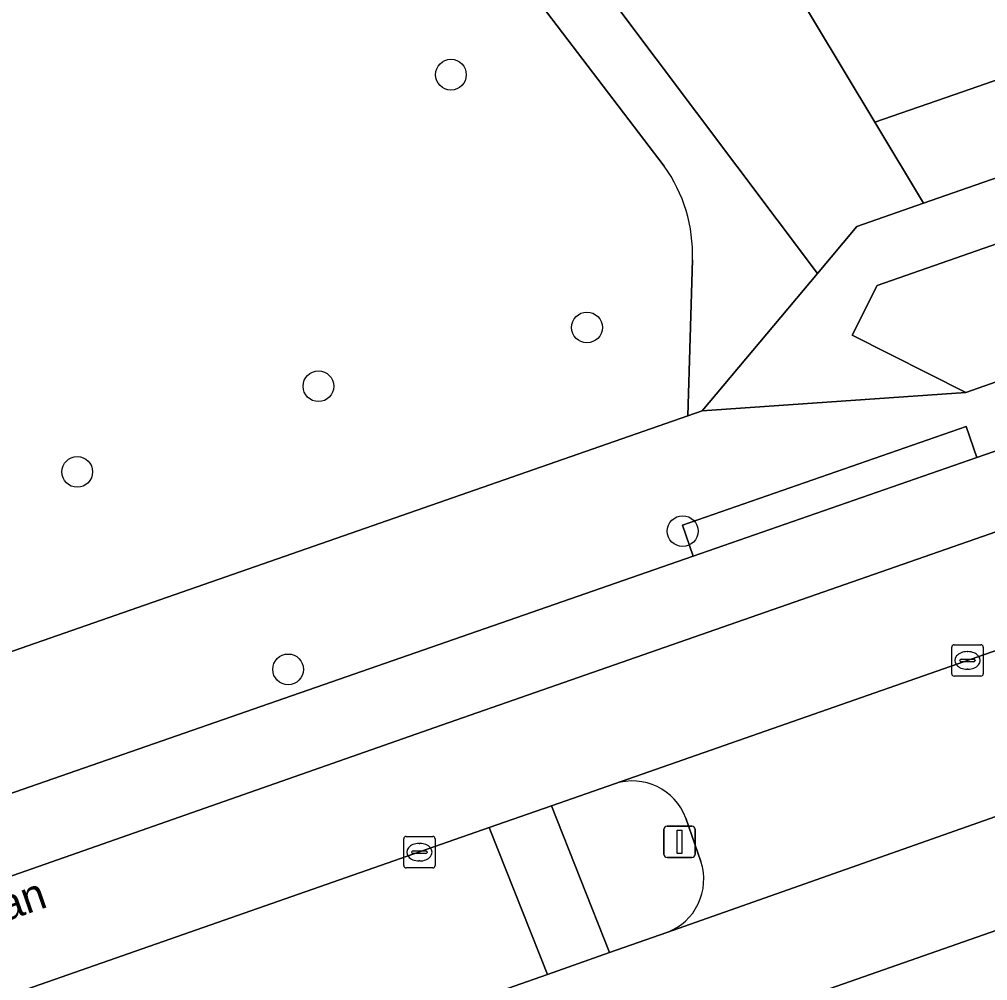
# Model space of a CAD drawing. Extents: x 158472 to 159562, y 388525 to 389606.
# Drawn here: x 158856.42 to 158887.22, y 389067.22 to 389097.79 of the extents above; entities that cross this region are included whole.
import ezdxf

# ---------------------------------------------------------------- set-up
doc = ezdxf.new("R2010")
doc.units = 0
for name, color, linetype in [('IMGEO_Berm_groen', 7, 'Continuous'), ('IMGEO_Boom', 7, 'Continuous'), ('IMGEO_Erf', 7, 'Continuous'), ('IMGEO_Groenvoorziening', 7, 'Continuous'), ('IMGEO_Kolk', 7, 'Continuous'), ('IMGEO_Openbare_ruimte_label', 7, 'Continuous'), ('IMGEO_Pand', 7, 'Continuous'), ('IMGEO_Rijbaan_lokaal_gesloten', 7, 'Continuous'), ('IMGEO_Rijbaan_lokaal_open', 7, 'Continuous'), ('IMGEO_Verkeersbordpaal', 7, 'Continuous'), ('IMGEO_Verkeerseiland_groen', 7, 'Continuous'), ('IMGEO_Voetpad_halfverhard', 7, 'Continuous'), ('IMGEO_Voetpad_open', 7, 'Continuous')]:
    doc.layers.add(name, color=color, linetype=linetype)

msp = doc.modelspace()

# ---------------------------------------------------------------- linework, layer by layer
at = {"layer": 'IMGEO_Berm_groen'}
msp.add_lwpolyline([(158803.759, 389034.662), (158800.582, 389037.081), (158804.239, 389041.876), (158806.315, 389044.319), (158808.788, 389046.678), (158811.326, 389048.622), (158814.382, 389050.549), (158817.437, 389052.017), (158819.117, 389052.662), (158831.406, 389056.979), (158832.73, 389053.212), (158850.229, 389059.368), (158873.217, 389067.419), (158871.37, 389072.085), (158839.997, 389061.131), (158817.551, 389053.252), (158816.807, 389052.991)], dxfattribs=at)
at = {"layer": 'IMGEO_Boom'}
for centre in [(158870.15, 389096.028), (158874.478, 389087.989), (158865.935, 389086.121), (158858.262, 389083.397), (158877.523, 389081.513), (158864.97, 389077.117)]:
    msp.add_circle(centre, 0.489, dxfattribs=at)
at = {"layer": 'IMGEO_Erf'}
msp.add_lwpolyline([(158928.369, 389119.007), (158925.467, 389117.995), (158922.706, 389117.033), (158923.167, 389115.711), (158924.812, 389110.989), (158919.287, 389109.063), (158913.819, 389107.157), (158911.695, 389113.251), (158908.853, 389112.26), (158909.252, 389111.114), (158906.381, 389110.046), (158908.746, 389103.262), (158903.242, 389101.344), (158897.741, 389099.427), (158895.482, 389105.908), (158892.635, 389104.916), (158889.862, 389103.95), (158892.121, 389097.47), (158886.429, 389095.486), (158883.638, 389094.514), (158885.183, 389091.943), (159000, 389131.917)], dxfattribs=at)
at = {"layer": 'IMGEO_Groenvoorziening'}
msp.add_lwpolyline([(158870.294, 389117.199), (158868.748, 389115.805), (158864.944, 389112.376), (158866.449, 389110.149), (158881.809, 389089.71), (158883.064, 389091.206), (158885.183, 389091.943), (158883.638, 389094.514), (158880.738, 389099.338), (158878.198, 389103.563)], close=True, dxfattribs=at)
for points in [[(158876.932, 389093.118), (158863.345, 389110.934)], [(158877.683, 389085.181), (158877.834, 389090.142)], [(158833.128, 389069.659), (158877.683, 389085.181)]]:
    msp.add_lwpolyline(points, dxfattribs=at)
msp.add_arc((158873.064, 389090.321), 4.773, 357.851, 35.8722, dxfattribs=at)
at = {"layer": 'IMGEO_Kolk'}
for p, q in [((158886.083, 389076.975), (158886.083, 389077.827)), ((158886.158, 389077.901), (158887.01, 389077.901)), ((158886.571, 389077.681), (158886.596, 389077.681)), ((158887.084, 389077.827), (158887.084, 389076.975)), ((158886.342, 389077.395), (158886.342, 389077.407)), ((158886.78, 389077.358), (158886.382, 389077.358)), ((158886.385, 389077.444), (158886.783, 389077.444)), ((158886.826, 389077.407), (158886.826, 389077.395)), ((158886.594, 389077.121), (158886.569, 389077.121)), ((158887.01, 389076.901), (158886.158, 389076.901)), ((158868.722, 389071.804), (158869.574, 389071.804)), ((158868.647, 389070.878), (158868.647, 389071.73)), ((158869.135, 389071.584), (158869.16, 389071.584)), ((158869.648, 389071.73), (158869.648, 389070.878)), ((158868.906, 389071.298), (158868.906, 389071.31)), ((158869.344, 389071.261), (158868.946, 389071.261)), ((158868.949, 389071.347), (158869.347, 389071.347)), ((158869.39, 389071.31), (158869.39, 389071.298)), ((158869.158, 389071.024), (158869.133, 389071.024)), ((158869.574, 389070.804), (158868.722, 389070.804))]:
    msp.add_line(p, q, dxfattribs=at)
for points in [[(158886.083, 389076.975), (158886.083, 389077.827)], [(158886.158, 389077.901), (158887.01, 389077.901)], [(158887.084, 389077.827), (158887.084, 389076.975)], [(158887.01, 389076.901), (158886.158, 389076.901)], [(158868.722, 389071.804), (158869.574, 389071.804)], [(158868.647, 389070.878), (158868.647, 389071.73)], [(158869.648, 389071.73), (158869.648, 389070.878)], [(158869.574, 389070.804), (158868.722, 389070.804)]]:
    msp.add_lwpolyline(points, dxfattribs=at)
for centre, radius, start, end in [((158886.16, 389077.825), 0.0765, 91.552, 178.448), ((158886.16, 389077.825), 0.0765, 91.552, 178.448), ((158887.008, 389077.825), 0.0765, 1.552, 88.448), ((158887.008, 389077.825), 0.0765, 1.552, 88.448), ((158886.382, 389077.404), 0.0403, 85.8775, 175.7526), ((158886.379, 389077.394), 0.0366, 178.938, 274.7102), ((158886.783, 389077.401), 0.043, 264.8664, 352.4533), ((158886.787, 389077.406), 0.0386, 1.7309, 96.639), ((158886.16, 389076.977), 0.0765, 181.552, 268.448), ((158886.16, 389076.977), 0.0765, 181.552, 268.448), ((158887.008, 389076.977), 0.0765, 271.552, 358.448), ((158887.008, 389076.977), 0.0765, 271.552, 358.448), ((158868.724, 389071.728), 0.0765, 91.552, 178.448), ((158868.724, 389071.728), 0.0765, 91.552, 178.448), ((158869.572, 389071.728), 0.0765, 1.552, 88.448), ((158869.572, 389071.728), 0.0765, 1.552, 88.448), ((158868.946, 389071.307), 0.0403, 85.8775, 175.7526), ((158868.943, 389071.297), 0.0366, 178.938, 274.7102), ((158869.347, 389071.304), 0.043, 264.8664, 352.4533), ((158869.351, 389071.309), 0.0386, 1.7309, 96.639), ((158868.724, 389070.88), 0.0765, 181.552, 268.448), ((158868.724, 389070.88), 0.0765, 181.552, 268.448), ((158869.572, 389070.88), 0.0765, 271.552, 358.448), ((158869.572, 389070.88), 0.0765, 271.552, 358.448)]:
    msp.add_arc(centre, radius, start, end, dxfattribs=at)
for centre, major_axis, ratio, start_param, end_param in [((158886.57, 389077.401), (-0.387, 0.002), 0.722429, 4.712389, 7.853982), ((158886.595, 389077.401), (-0.39, 0.002), 0.717154, 1.570796, 4.712389), ((158869.134, 389071.304), (-0.387, 0.002), 0.722429, 4.712389, 7.853982), ((158869.159, 389071.304), (-0.39, 0.002), 0.717154, 1.570796, 4.712389)]:
    msp.add_ellipse(centre, major_axis=major_axis, ratio=ratio, start_param=start_param, end_param=end_param, dxfattribs=at)
at = {"layer": 'IMGEO_Pand'}
msp.add_lwpolyline([(158890.058, 389112.316), (158884.83, 389110.494), (158886.265, 389106.375), (158878.198, 389103.563), (158880.738, 389099.338), (158883.638, 389094.514), (158886.429, 389095.486), (158892.121, 389097.47), (158889.862, 389103.95), (158892.635, 389104.916), (158892.6, 389105.02)], close=True, dxfattribs=at)
at = {"layer": 'IMGEO_Rijbaan_lokaal_gesloten'}
for points in [[(159079.652, 389151.373), (159063.767, 389145.776), (159060.36, 389144.575), (159054.967, 389142.675), (159054.788, 389142.612), (159038.558, 389136.938), (159031.696, 389134.545), (159017.444, 389129.575), (159015.759, 389128.987), (159006.965, 389125.92), (159005.187, 389125.3), (159000, 389123.491), (158998.026, 389122.802), (158954.615, 389107.585), (158936.615, 389101.294), (158922.752, 389096.465), (158920.782, 389095.788), (158917.936, 389094.753), (158914.845, 389093.698), (158894.1, 389086.365), (158890.217, 389085.015), (158886.882, 389083.856), (158877.857, 389080.719), (158852.841, 389072.023)], [(159115.224, 389148.346), (159110.996, 389146.974), (159094.697, 389141.256), (159067.503, 389131.68), (159065.179, 389130.887), (159060.663, 389129.346), (159022.452, 389115.993), (159003.419, 389109.341), (158963.649, 389095.442), (158925.413, 389082.08), (158872.062, 389063.415), (158839.236, 389051.93)], [(158839.997, 389061.131), (158871.37, 389072.085), (158873.353, 389072.777), (158875.358, 389073.477), (158889.973, 389078.589), (158919.912, 389089.142), (158922.74, 389090.139), (158924.254, 389090.673), (158952.297, 389100.458), (158973.372, 389107.773), (158974.221, 389108.07), (159000, 389117.075), (159008.616, 389120.085), (159024.799, 389125.775), (159043.025, 389132.132), (159052.628, 389135.425), (159062.583, 389138.928), (159061.27, 389142.264), (159027.739, 389130.513), (158985.407, 389115.829), (158951.575, 389103.853), (158902.626, 389086.773), (158869.852, 389075.342), (158830.988, 389061.725)], [(158839.236, 389051.93), (158872.062, 389063.415), (158925.413, 389082.08), (158963.649, 389095.442), (159003.419, 389109.341), (159022.452, 389115.993), (159060.663, 389129.346), (159065.179, 389130.887), (159064.154, 389134.177), (159061.959, 389133.409), (159037.033, 389124.713), (159002.484, 389112.695), (159000, 389111.823), (158984.615, 389106.421), (158948.494, 389093.832), (158924.36, 389085.372), (158921.501, 389084.37), (158892.052, 389074.046), (158877.015, 389068.749), (158875.198, 389068.113), (158873.217, 389067.419), (158850.229, 389059.368)], [(158830.988, 389061.725), (158869.852, 389075.342), (158902.626, 389086.773), (158951.575, 389103.853), (158985.407, 389115.829), (159027.739, 389130.513)]]:
    msp.add_lwpolyline(points, dxfattribs=at)
at = {"layer": 'IMGEO_Rijbaan_lokaal_open'}
msp.add_lwpolyline([(159019.328, 389132.39), (159018.569, 389134.736), (159005.231, 389130.078), (159002.252, 389130.689), (159000, 389129.904), (158883.714, 389089.327), (158882.912, 389087.747), (158886.529, 389085.924), (158889.61, 389087.003), (158914.957, 389095.878), (158917.274, 389096.66), (158920.111, 389097.633), (158921.603, 389098.188), (158932.281, 389101.962), (158969.626, 389115.003), (158996.805, 389124.523), (159000, 389125.627), (159004.372, 389127.137), (159016.952, 389131.579)], close=True, dxfattribs=at)
for points in [[(158889.973, 389078.589), (158875.358, 389073.477)], [(158877.015, 389068.749), (158892.052, 389074.046)], [(158877.622, 389072.386), (158878.102, 389071.011)]]:
    msp.add_lwpolyline(points, dxfattribs=at)
for centre, radius, start, end in [((158875.929, 389071.768), 1.802, 20.0653, 108.4768), ((158876.389, 389070.442), 1.805, 290.2808, 18.3861)]:
    msp.add_arc(centre, radius, start, end, dxfattribs=at)
at = {"layer": 'IMGEO_Verkeersbordpaal'}
for p, q in [((158877.026, 389072.133), (158877.816, 389072.133)), ((158877.816, 389072.133), (158877.026, 389072.133)), ((158876.926, 389071.233), (158876.926, 389072.033)), ((158876.926, 389072.033), (158876.926, 389071.233)), ((158877.916, 389072.033), (158877.916, 389071.233)), ((158877.916, 389071.233), (158877.916, 389072.033)), ((158877.816, 389071.133), (158877.026, 389071.133)), ((158877.026, 389071.133), (158877.816, 389071.133))]:
    msp.add_line(p, q, dxfattribs=at)
msp.add_lwpolyline([(158877.346, 389072.008), (158877.496, 389072.008), (158877.496, 389071.258), (158877.346, 389071.258), (158877.346, 389072.008)], dxfattribs=at)
for centre, start, end in [((158877.026, 389072.033), 90, 180), ((158877.026, 389072.033), 90, 180), ((158877.816, 389072.033), 0, 90), ((158877.816, 389072.033), 360, 90), ((158877.026, 389071.233), 180, 270), ((158877.026, 389071.233), 180, 270), ((158877.816, 389071.233), 270, 0), ((158877.816, 389071.233), 270, 0)]:
    msp.add_arc(centre, 0.1, start, end, dxfattribs=at)
at = {"layer": 'IMGEO_Verkeerseiland_groen'}
for points in [[(158875.358, 389073.477), (158873.353, 389072.777), (158875.198, 389068.113), (158877.015, 389068.749)], [(158878.102, 389071.011), (158877.622, 389072.386)]]:
    msp.add_lwpolyline(points, dxfattribs=at)
for centre, radius, start, end in [((158875.929, 389071.768), 1.802, 20.0653, 108.4768), ((158876.389, 389070.442), 1.805, 290.2808, 18.3861)]:
    msp.add_arc(centre, radius, start, end, dxfattribs=at)
at = {"layer": 'IMGEO_Voetpad_halfverhard'}
for points in [[(158877.834, 389090.142), (158877.683, 389085.181), (158878.146, 389085.342), (158881.809, 389089.71), (158866.449, 389110.149), (158864.944, 389112.376), (158858.564, 389121.816), (158847.982, 389140.084)], [(158849.743, 389129.65), (158852.333, 389125.541), (158853.437, 389125.535), (158858.13, 389118.185), (158863.345, 389110.934), (158876.932, 389093.118)]]:
    msp.add_lwpolyline(points, dxfattribs=at)
msp.add_arc((158873.064, 389090.321), 4.773, 357.851, 35.8722, dxfattribs=at)
at = {"layer": 'IMGEO_Voetpad_open'}
for points in [[(159037.023, 389142.201), (159033.966, 389141.153), (159026.048, 389138.406), (159013.434, 389133.994), (159005.041, 389131.059), (159004.229, 389133.389), (159000, 389131.917), (158885.183, 389091.943), (158883.064, 389091.206), (158881.809, 389089.71), (158878.146, 389085.342), (158886.529, 389085.924), (158882.912, 389087.747), (158883.714, 389089.327), (159000, 389129.904)], [(158889.61, 389087.003), (158886.529, 389085.924), (158878.146, 389085.342), (158877.683, 389085.181), (158833.128, 389069.659), (158819.716, 389064.986), (158815.573, 389063.542), (158814.468, 389063.158), (158815.672, 389058.954), (158852.841, 389072.023)], [(158852.841, 389072.023), (158877.857, 389080.719), (158877.516, 389081.701), (158886.541, 389084.838), (158886.882, 389083.856), (158890.217, 389085.015)]]:
    msp.add_lwpolyline(points, dxfattribs=at)
for points in [[(158886.882, 389083.856), (158886.541, 389084.838), (158877.516, 389081.701), (158877.857, 389080.719)], [(158873.217, 389067.419), (158875.198, 389068.113), (158873.353, 389072.777), (158871.37, 389072.085)]]:
    msp.add_lwpolyline(points, close=True, dxfattribs=at)

# ---------------------------------------------------------------- texts
at = {"layer": 'IMGEO_Openbare_ruimte_label'}
msp.add_text('Fransebaan', height=1, rotation=19.1414, dxfattribs=at).set_placement((158850.618, 389067.234))

doc.saveas('drawing.dxf')
